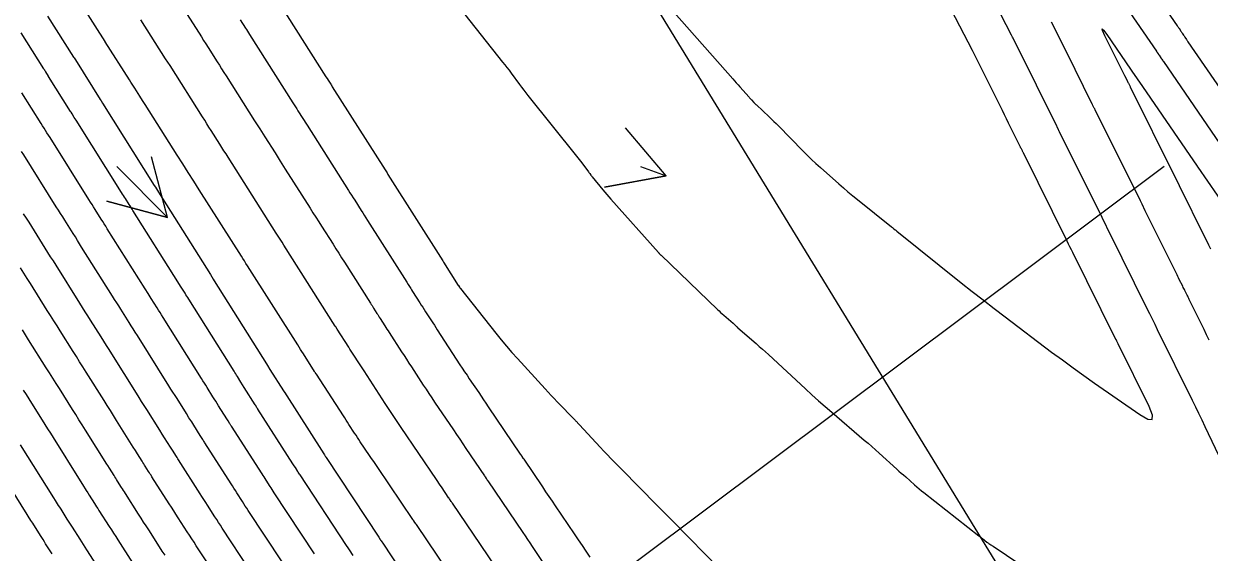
# Model space of a CAD drawing. Extents: x 954385 to 988206, y 1868364 to 1924553.
# Drawn here: x 955998.2 to 956111.5, y 1922632.1 to 1922682.6 of the extents above; entities that cross this region are included whole.
import ezdxf

# ---------------------------------------------------------------- set-up
doc = ezdxf.new("R2010")
doc.units = 0
for name, color, linetype in [('26', 7, 'Continuous'), ('6', 7, 'Continuous'), ('7', 7, 'Continuous'), ('Default', 7, 'Continuous')]:
    doc.layers.add(name, color=color, linetype=linetype)

msp = doc.modelspace()

# ---------------------------------------------------------------- linework, layer by layer
at = {"layer": '26'}
for points in [[(956057.13, 1922668.93), (956059.59, 1922668.05), (956053.69, 1922666.97), (956059.59, 1922668.05), (956055.7, 1922672.62)], [(956007.13, 1922668.93), (956011.97, 1922664.05), (956006.18, 1922665.63), (956011.97, 1922664.05), (956010.44, 1922669.85)], [(956107.13, 1922668.93), (956031.88, 1922612.61), (956034.24, 1922618.12), (956031.88, 1922612.61), (956037.84, 1922613.32)]]:
    msp.add_lwpolyline(points, dxfattribs=at)
at = {"layer": '6'}
for points in [[(956013.51, 1922683.98), (956014.98, 1922681.66), (956015.2, 1922681.32), (956015.41, 1922680.97), (956015.63, 1922680.63), (956015.84, 1922680.29), (956016.71, 1922678.93), (956016.93, 1922678.59), (956017.14, 1922678.25), (956017.36, 1922677.91), (956017.57, 1922677.57), (956020.28, 1922673.3), (956020.77, 1922672.53), (956021.26, 1922671.76), (956022.24, 1922670.22), (956022.73, 1922669.45), (956023.22, 1922668.68), (956025.59, 1922664.95), (956025.86, 1922664.52), (956026.14, 1922664.09), (956026.41, 1922663.66), (956026.68, 1922663.23), (956027.78, 1922661.51), (956028.05, 1922661.08), (956028.32, 1922660.65), (956028.59, 1922660.22), (956028.87, 1922659.79), (956031.34, 1922655.89), (956031.42, 1922655.77), (956031.5, 1922655.65), (956031.57, 1922655.52), (956031.65, 1922655.4), (956031.96, 1922654.91), (956032.04, 1922654.79), (956032.12, 1922654.67), (956032.19, 1922654.55), (956032.27, 1922654.42), (956032.72, 1922653.72), (956032.82, 1922653.56), (956032.92, 1922653.4), (956033.03, 1922653.24), (956033.13, 1922653.08), (956034.32, 1922651.25), (956034.56, 1922650.89), (956034.79, 1922650.53), (956035.02, 1922650.17), (956035.26, 1922649.82), (956036.39, 1922648.07), (956036.66, 1922647.66), (956036.93, 1922647.25), (956037.21, 1922646.84), (956037.48, 1922646.44), (956039.27, 1922643.79), (956039.57, 1922643.34), (956039.87, 1922642.9), (956040.17, 1922642.46), (956040.47, 1922642.01), (956042.23, 1922639.41), (956042.27, 1922639.35), (956042.31, 1922639.29), (956042.4, 1922639.16), (956042.43, 1922639.12), (956042.46, 1922639.08), (956042.51, 1922639), (956042.54, 1922638.96), (956042.57, 1922638.92), (956045.89, 1922634), (956046.12, 1922633.66), (956046.34, 1922633.33), (956046.57, 1922633), (956046.79, 1922632.66), (956048.14, 1922630.66)], [(956026, 1922631.97), (956022.16, 1922637.79), (956022.06, 1922637.94), (956021.96, 1922638.09), (956021.86, 1922638.24), (956021.77, 1922638.39), (956021.38, 1922638.99), (956021.28, 1922639.14), (956021.19, 1922639.29), (956021.09, 1922639.44), (956021, 1922639.59), (956018.07, 1922644.15), (956018.03, 1922644.21), (956018, 1922644.27), (956017.96, 1922644.32), (956017.93, 1922644.38), (956017.75, 1922644.66), (956017.64, 1922644.83), (956016.85, 1922646.09), (956016.72, 1922646.3), (956016.58, 1922646.52), (956016.44, 1922646.74), (956016.31, 1922646.95), (956015.76, 1922647.82), (956015.62, 1922648.04), (956015.49, 1922648.25), (956015.35, 1922648.47), (956015.21, 1922648.69), (956011.54, 1922654.53), (956011.4, 1922654.76), (956011.26, 1922654.98), (956011.11, 1922655.21), (956010.97, 1922655.44), (956010.4, 1922656.34), (956010.12, 1922656.79), (956009.84, 1922657.24), (956006.22, 1922662.99), (956006.07, 1922663.22), (956005.93, 1922663.45), (956005.78, 1922663.68), (956005.64, 1922663.91), (956005.05, 1922664.84), (956004.91, 1922665.07), (956004.76, 1922665.3), (956004.62, 1922665.53), (956004.47, 1922665.77), (956000.75, 1922671.69), (956000.6, 1922671.91), (956000.46, 1922672.14), (956000.18, 1922672.59), (956000.03, 1922672.82), (955999.89, 1922673.04), (955998.05, 1922675.97)], [(955998.2, 1922647.57), (955998.46, 1922647.16), (955998.72, 1922646.75), (955998.98, 1922646.34), (956000.01, 1922644.7), (956000.26, 1922644.29), (956000.52, 1922643.88), (956000.78, 1922643.47), (956001.04, 1922643.06), (956003.64, 1922638.92), (956003.86, 1922638.58), (956004.21, 1922638.01), (956004.35, 1922637.78), (956004.5, 1922637.56), (956004.99, 1922636.77), (956005.1, 1922636.61), (956005.2, 1922636.44), (956005.31, 1922636.27), (956005.42, 1922636.1), (956006.41, 1922634.55), (956006.62, 1922634.23), (956006.82, 1922633.92), (956007.02, 1922633.6), (956007.22, 1922633.29), (956008.62, 1922631.1)]]:
    msp.add_lwpolyline(points, dxfattribs=at)
at = {"layer": '7'}
for points in [[(956103.51, 1922689.46), (956108.4, 1922682.36), (956108.44, 1922682.3), (956108.48, 1922682.24), (956108.52, 1922682.18), (956108.56, 1922682.12), (956108.73, 1922681.85), (956108.76, 1922681.81), (956108.79, 1922681.76), (956108.83, 1922681.71), (956108.86, 1922681.67), (956108.98, 1922681.48), (956109.02, 1922681.43), (956109.05, 1922681.39), (956109.08, 1922681.34), (956109.11, 1922681.29), (956109.27, 1922681.06), (956109.3, 1922681), (956109.34, 1922680.95), (956109.38, 1922680.89), (956109.41, 1922680.84), (956114.65, 1922673.23)], [(956114.34, 1922637.21), (956111.06, 1922644.09), (956110.76, 1922644.72), (956110.46, 1922645.34), (956110.16, 1922645.97), (956109.85, 1922646.6), (956106.52, 1922653.35), (956106.27, 1922653.85), (956106.03, 1922654.35), (956105.78, 1922654.85), (956105.53, 1922655.35), (956101.92, 1922662.63), (956101.74, 1922662.99), (956101.56, 1922663.35), (956101.38, 1922663.7), (956101.21, 1922664.06), (956097.14, 1922672.25), (956097.12, 1922672.29), (956097.1, 1922672.34), (956097.08, 1922672.38), (956097.06, 1922672.43), (956096.92, 1922672.7), (956096.88, 1922672.78), (956096.88, 1922672.79), (956093, 1922680.6), (956092.86, 1922680.89), (956092.71, 1922681.19), (956092.67, 1922681.26), (956092.64, 1922681.33), (956092.6, 1922681.41), (956092.56, 1922681.48), (956089.53, 1922687.34)], [(956101.31, 1922687.35), (956106.4, 1922679.95), (956106.42, 1922679.91), (956106.45, 1922679.88), (956106.47, 1922679.85), (956106.49, 1922679.82), (956106.57, 1922679.69), (956106.59, 1922679.66), (956106.61, 1922679.63), (956106.64, 1922679.6), (956106.66, 1922679.56), (956106.84, 1922679.3), (956106.86, 1922679.27), (956106.87, 1922679.24), (956106.89, 1922679.22), (956106.91, 1922679.19), (956106.99, 1922679.07), (956107.01, 1922679.04), (956107.03, 1922679.01), (956107.05, 1922678.98), (956107.07, 1922678.95), (956112.47, 1922671.1)], [(956060.36, 1922683.64), (956065.95, 1922677.31), (956066.12, 1922677.12), (956066.28, 1922676.93), (956066.45, 1922676.74), (956066.62, 1922676.55), (956067.5, 1922675.55), (956067.55, 1922675.49), (956067.61, 1922675.42), (956067.67, 1922675.36), (956067.73, 1922675.3), (956067.97, 1922675.04), (956068.03, 1922674.98), (956068.09, 1922674.92), (956068.16, 1922674.86), (956068.22, 1922674.8), (956069.42, 1922673.66), (956069.65, 1922673.45), (956069.86, 1922673.23), (956070.08, 1922673.02), (956070.3, 1922672.8), (956072.64, 1922670.42), (956073.05, 1922670.01), (956073.47, 1922669.61), (956073.89, 1922669.21), (956074.33, 1922668.82), (956076.07, 1922667.27), (956076.51, 1922666.89), (956076.95, 1922666.51), (956077.4, 1922666.14), (956077.85, 1922665.77), (956081.12, 1922663.17), (956081.13, 1922663.15), (956081.15, 1922663.14), (956081.16, 1922663.13), (956081.18, 1922663.11), (956081.23, 1922663.06), (956081.25, 1922663.05), (956081.26, 1922663.04), (956081.28, 1922663.02), (956081.29, 1922663.01), (956081.47, 1922662.87), (956081.51, 1922662.85), (956081.54, 1922662.82), (956081.57, 1922662.79), (956081.61, 1922662.76), (956087.77, 1922657.84), (956088.81, 1922657.01), (956089.86, 1922656.19), (956090.91, 1922655.38), (956091.97, 1922654.58), (956096.4, 1922651.22), (956097.42, 1922650.47), (956098.44, 1922649.72), (956099.46, 1922648.98), (956100.5, 1922648.26), (956104.81, 1922645.25), (956105.59, 1922644.8), (956105.99, 1922644.78), (956106.03, 1922645.18), (956105.7, 1922646.01), (956102.75, 1922652), (956102.68, 1922652.13), (956102.61, 1922652.27), (956102.55, 1922652.4), (956102.48, 1922652.53), (956098.42, 1922660.71), (956098.29, 1922660.98), (956098.15, 1922661.26), (956098.01, 1922661.53), (956097.88, 1922661.81), (956093.71, 1922670.22), (956093.68, 1922670.27), (956093.62, 1922670.39), (956093.6, 1922670.43), (956093.51, 1922670.61), (956093.47, 1922670.68), (956093.44, 1922670.76), (956092.29, 1922673.07), (956092.09, 1922673.47), (956091.89, 1922673.87), (956091.69, 1922674.27), (956091.5, 1922674.67), (956089.61, 1922678.47), (956089.42, 1922678.86), (956089.22, 1922679.24), (956089.03, 1922679.63), (956088.83, 1922680.01), (956086, 1922685.48)], [(956000.51, 1922683.29), (956002.99, 1922679.38), (956003.04, 1922679.3), (956003.17, 1922679.1), (956003.17, 1922679.1), (956005.55, 1922675.32), (956005.62, 1922675.21), (956005.75, 1922674.99), (956010.71, 1922667.11), (956010.81, 1922666.95), (956011.01, 1922666.63), (956011.11, 1922666.47), (956016.07, 1922658.61), (956016.19, 1922658.41), (956016.34, 1922658.17), (956016.43, 1922658.02), (956021.42, 1922650.09), (956021.53, 1922649.92), (956021.75, 1922649.56), (956023.05, 1922647.5), (956023.1, 1922647.42), (956023.11, 1922647.4), (956023.13, 1922647.38), (956026.9, 1922641.5), (956026.97, 1922641.39), (956027.04, 1922641.27), (956027.06, 1922641.25), (956027.08, 1922641.22), (956027.1, 1922641.19), (956027.11, 1922641.16), (956032.15, 1922633.54), (956032.29, 1922633.32), (956032.31, 1922633.29), (956032.32, 1922633.27), (956032.34, 1922633.24), (956032.36, 1922633.21), (956032.59, 1922632.87), (956032.59, 1922632.87), (956037.98, 1922624.69)], [(956040.8, 1922627.25), (956035.74, 1922634.75), (956035.71, 1922634.78), (956035.69, 1922634.81), (956035.62, 1922634.91), (956035.6, 1922634.94), (956035.49, 1922635.11), (956035.47, 1922635.14), (956035.44, 1922635.18), (956035.42, 1922635.21), (956035.4, 1922635.24), (956032.05, 1922640.2), (956031.85, 1922640.49), (956031.66, 1922640.78), (956031.46, 1922641.06), (956031.27, 1922641.35), (956030.38, 1922642.66), (956030.24, 1922642.87), (956030.11, 1922643.07), (956029.97, 1922643.28), (956029.84, 1922643.48), (956029.3, 1922644.31), (956029.17, 1922644.51), (956029.03, 1922644.72), (956028.9, 1922644.93), (956028.76, 1922645.13), (956026.19, 1922649.09), (956026.14, 1922649.15), (956026.1, 1922649.22), (956026.05, 1922649.29), (956026.01, 1922649.36), (956024.94, 1922651.05), (956024.81, 1922651.26), (956024.67, 1922651.47), (956024.54, 1922651.68), (956024.4, 1922651.89), (956019.61, 1922659.45), (956019.46, 1922659.68), (956019.31, 1922659.91), (956019.17, 1922660.15), (956019.02, 1922660.38), (956015, 1922666.71), (956014.47, 1922667.53), (956013.95, 1922668.36), (956013.43, 1922669.18), (956012.9, 1922670.01), (956009.83, 1922674.85), (956009.58, 1922675.24), (956009.33, 1922675.63), (956008.84, 1922676.41), (956008.71, 1922676.6), (956008.59, 1922676.8), (956008.46, 1922676.99), (956008.34, 1922677.19), (956006.02, 1922680.84), (956006.02, 1922680.85), (956003.87, 1922684.2)], [(956022.8, 1922684.26), (956027.1, 1922677.5), (956027.2, 1922677.34), (956027.3, 1922677.18), (956027.5, 1922676.87), (956027.55, 1922676.79), (956027.6, 1922676.71), (956027.65, 1922676.63), (956027.7, 1922676.55), (956032.74, 1922668.62), (956032.93, 1922668.31), (956033.02, 1922668.18), (956038.25, 1922659.93), (956038.33, 1922659.8), (956039.74, 1922657.58), (956039.75, 1922657.57), (956039.86, 1922657.4), (956039.88, 1922657.37), (956039.9, 1922657.34), (956039.92, 1922657.31), (956039.94, 1922657.28), (956043.33, 1922653.01), (956043.82, 1922652.39), (956044.33, 1922651.78), (956044.85, 1922651.18), (956045.38, 1922650.59), (956048.04, 1922647.69), (956048.32, 1922647.38), (956048.61, 1922647.07), (956048.9, 1922646.77), (956049.19, 1922646.47), (956050.89, 1922644.7), (956050.94, 1922644.66), (956050.98, 1922644.61), (956051.24, 1922644.34), (956051.26, 1922644.32), (956051.28, 1922644.3), (956051.3, 1922644.28), (956051.32, 1922644.26), (956053.29, 1922642.13), (956053.63, 1922641.77), (956053.97, 1922641.41), (956054.31, 1922641.05), (956054.65, 1922640.7), (956057.7, 1922637.62), (956058.04, 1922637.28), (956058.38, 1922636.93), (956058.73, 1922636.58), (956059.07, 1922636.23), (956060.44, 1922634.84), (956060.79, 1922634.49), (956061.13, 1922634.14), (956061.47, 1922633.79), (956061.81, 1922633.44), (956064.68, 1922630.53)], [(956040.35, 1922683.44), (956043.97, 1922678.9), (956044.18, 1922678.64), (956044.38, 1922678.37), (956044.58, 1922678.11), (956044.78, 1922677.84), (956045.58, 1922676.76), (956045.78, 1922676.5), (956045.98, 1922676.23), (956046.18, 1922675.97), (956046.39, 1922675.71), (956051.04, 1922669.91), (956051.16, 1922669.75), (956051.28, 1922669.6), (956051.4, 1922669.44), (956051.52, 1922669.28), (956052.17, 1922668.41), (956052.2, 1922668.37), (956052.23, 1922668.33), (956052.26, 1922668.29), (956052.29, 1922668.25), (956052.4, 1922668.1), (956052.43, 1922668.06), (956052.46, 1922668.03), (956052.49, 1922667.99), (956052.52, 1922667.95), (956053.55, 1922666.69), (956053.73, 1922666.47), (956053.92, 1922666.25), (956054.11, 1922666.03), (956054.3, 1922665.81), (956058.84, 1922660.72), (956058.85, 1922660.71), (956058.87, 1922660.69), (956058.88, 1922660.68), (956058.89, 1922660.67), (956058.91, 1922660.65), (956058.92, 1922660.64), (956058.92, 1922660.63), (956059.03, 1922660.53), (956059.05, 1922660.51), (956059.07, 1922660.49), (956059.09, 1922660.47), (956059.11, 1922660.45), (956064.49, 1922655.29), (956064.64, 1922655.15), (956064.79, 1922655), (956064.95, 1922654.86), (956065.1, 1922654.73), (956065.98, 1922653.97), (956066.01, 1922653.94), (956066.05, 1922653.9), (956066.08, 1922653.87), (956066.12, 1922653.84), (956066.31, 1922653.65), (956066.32, 1922653.64), (956066.33, 1922653.63), (956066.34, 1922653.62), (956066.35, 1922653.62), (956066.39, 1922653.58), (956066.41, 1922653.56), (956066.43, 1922653.54), (956068.19, 1922652.02), (956068.48, 1922651.76), (956068.78, 1922651.5), (956069.07, 1922651.24), (956069.36, 1922650.97), (956072.89, 1922647.69), (956073.5, 1922647.13), (956074.13, 1922646.57), (956074.76, 1922646.01), (956075.4, 1922645.47), (956078.51, 1922642.82), (956078.87, 1922642.51), (956079.23, 1922642.2), (956079.58, 1922641.89), (956079.93, 1922641.57), (956081.61, 1922640.05), (956081.82, 1922639.86), (956082.03, 1922639.67), (956082.24, 1922639.48), (956082.46, 1922639.29), (956083.31, 1922638.54), (956083.52, 1922638.35), (956083.74, 1922638.17), (956083.96, 1922637.98), (956084.19, 1922637.81), (956089.46, 1922633.68), (956089.54, 1922633.61), (956089.63, 1922633.54), (956089.71, 1922633.48), (956089.8, 1922633.41), (956090.21, 1922633.08), (956090.26, 1922633.05), (956090.31, 1922633.01), (956090.36, 1922632.98), (956090.41, 1922632.95), (956090.6, 1922632.82), (956090.65, 1922632.79), (956090.7, 1922632.76), (956090.75, 1922632.73), (956090.8, 1922632.69), (956098.44, 1922627.53)], [(956044.58, 1922628.79), (956039.18, 1922636.78), (956039.15, 1922636.83), (956039.13, 1922636.87), (956039.1, 1922636.91), (956039.07, 1922636.95), (956038.91, 1922637.19), (956038.86, 1922637.26), (956038.84, 1922637.28), (956038.13, 1922638.34), (956038.01, 1922638.51), (956037.89, 1922638.69), (956037.77, 1922638.87), (956037.65, 1922639.05), (956034.29, 1922644.01), (956033.91, 1922644.59), (956033.52, 1922645.16), (956033.14, 1922645.74), (956032.76, 1922646.32), (956030.74, 1922649.43), (956030.61, 1922649.62), (956030.49, 1922649.81), (956030.37, 1922649.99), (956030.25, 1922650.18), (956029.76, 1922650.93), (956029.63, 1922651.12), (956029.51, 1922651.31), (956029.39, 1922651.5), (956029.27, 1922651.69), (956028.17, 1922653.41), (956028.04, 1922653.63), (956027.99, 1922653.7), (956023.09, 1922661.43), (956022.91, 1922661.72), (956022.72, 1922662), (956022.54, 1922662.29), (956022.36, 1922662.58), (956017.75, 1922669.83), (956017.56, 1922670.14), (956017.36, 1922670.44), (956017.17, 1922670.75), (956016.97, 1922671.06), (956016.14, 1922672.37), (956015.93, 1922672.69), (956015.73, 1922673.01), (956015.53, 1922673.34), (956015.32, 1922673.66), (956012.21, 1922678.56), (956012, 1922678.89), (956011.79, 1922679.21), (956009.43, 1922682.93)], [(956018.91, 1922682.92), (956019.41, 1922682.15), (956019.5, 1922682), (956019.6, 1922681.84), (956019.7, 1922681.69), (956019.79, 1922681.54), (956023.94, 1922675.01), (956024.06, 1922674.81), (956024.18, 1922674.62), (956024.31, 1922674.42), (956024.43, 1922674.23), (956025.3, 1922672.86), (956029.24, 1922666.65), (956029.39, 1922666.41), (956029.55, 1922666.18), (956029.7, 1922665.94), (956029.85, 1922665.7), (956030.46, 1922664.74), (956030.61, 1922664.51), (956030.76, 1922664.27), (956030.91, 1922664.03), (956031.06, 1922663.79), (956034.82, 1922657.88), (956034.95, 1922657.66), (956035.19, 1922657.29), (956035.28, 1922657.15), (956035.37, 1922657), (956036.07, 1922655.9), (956036.2, 1922655.69), (956036.34, 1922655.49), (956036.47, 1922655.28), (956036.6, 1922655.07), (956037.17, 1922654.2), (956037.31, 1922653.99), (956037.45, 1922653.77), (956037.59, 1922653.56), (956037.73, 1922653.34), (956039.9, 1922650.01), (956040.12, 1922649.67), (956040.34, 1922649.34), (956040.57, 1922649), (956040.79, 1922648.67), (956041.69, 1922647.34), (956041.92, 1922647), (956042.14, 1922646.67), (956042.37, 1922646.34), (956042.59, 1922646), (956045.65, 1922641.48), (956045.68, 1922641.44), (956045.71, 1922641.4), (956045.76, 1922641.32), (956045.79, 1922641.28), (956045.81, 1922641.24), (956045.91, 1922641.1), (956045.95, 1922641.04), (956045.99, 1922640.98), (956047.78, 1922638.34), (956048.08, 1922637.88), (956048.39, 1922637.43), (956048.69, 1922636.98), (956049, 1922636.53), (956050.81, 1922633.85), (956051.19, 1922633.3), (956051.56, 1922632.75), (956051.93, 1922632.2), (956052.3, 1922631.65)], [(956111.45, 1922652.35), (956111.2, 1922652.86), (956110.95, 1922653.37), (956109.54, 1922656.23), (956109.49, 1922656.34), (956109.44, 1922656.44), (956109.39, 1922656.55), (956109.33, 1922656.65), (956109.12, 1922657.08), (956109.07, 1922657.18), (956109.02, 1922657.29), (956108.96, 1922657.39), (956108.91, 1922657.5), (956108.59, 1922658.15), (956108.52, 1922658.29), (956108.45, 1922658.43), (956108.38, 1922658.58), (956108.31, 1922658.72), (956105.49, 1922664.39), (956105.34, 1922664.7), (956105.03, 1922665.33), (956104.87, 1922665.64), (956100.55, 1922674.35), (956100.53, 1922674.39), (956100.51, 1922674.43), (956100.49, 1922674.47), (956100.47, 1922674.51), (956100.31, 1922674.83), (956100.3, 1922674.86), (956100.28, 1922674.88), (956097.82, 1922679.86), (956097.64, 1922680.21), (956097.46, 1922680.57), (956097.29, 1922680.93), (956097.11, 1922681.28), (956096.4, 1922682.71)], [(956111.6, 1922661.05), (956111.42, 1922661.41), (956111.24, 1922661.77), (956111.06, 1922662.13), (956108.61, 1922667.07), (956108.5, 1922667.3), (956108.39, 1922667.52), (956108.28, 1922667.75), (956108.16, 1922667.97), (956103.93, 1922676.5), (956103.92, 1922676.52), (956103.76, 1922676.85), (956103.73, 1922676.9), (956103.71, 1922676.95), (956103.68, 1922676.99), (956103.66, 1922677.04), (956103.38, 1922677.6), (956103.3, 1922677.77), (956101.49, 1922681.41), (956101.27, 1922681.9), (956101.22, 1922682.07), (956101.36, 1922681.95), (956101.67, 1922681.52), (956104.41, 1922677.53), (956104.42, 1922677.52), (956104.44, 1922677.49), (956104.44, 1922677.49), (956104.7, 1922677.11), (956104.71, 1922677.1), (956104.72, 1922677.07), (956104.73, 1922677.07), (956110.3, 1922668.96), (956110.3, 1922668.96), (956110.32, 1922668.94), (956110.34, 1922668.9), (956110.35, 1922668.88), (956115.89, 1922660.84)], [(956029.7, 1922631.79), (956029.35, 1922632.33), (956029.21, 1922632.54), (956029.07, 1922632.75), (956024.64, 1922639.48), (956024.58, 1922639.57), (956024.52, 1922639.65), (956024.46, 1922639.74), (956024.41, 1922639.83), (956024.18, 1922640.19), (956024.06, 1922640.37), (956023.95, 1922640.54), (956020.6, 1922645.77), (956020.58, 1922645.8), (956020.56, 1922645.83), (956020.53, 1922645.87), (956020.51, 1922645.9), (956020.39, 1922646.1), (956020.34, 1922646.17), (956019.3, 1922647.82), (956019.14, 1922648.08), (956018.97, 1922648.35), (956018.65, 1922648.87), (956018.56, 1922649), (956018.48, 1922649.13), (956018.4, 1922649.26), (956018.32, 1922649.39), (956013.99, 1922656.28), (956013.9, 1922656.41), (956013.81, 1922656.55), (956013.73, 1922656.69), (956013.64, 1922656.83), (956013.21, 1922657.51), (956012.95, 1922657.92), (956008.67, 1922664.73), (956008.58, 1922664.87), (956008.49, 1922665.01), (956008.4, 1922665.16), (956008.31, 1922665.3), (956007.95, 1922665.87), (956007.86, 1922666.01), (956007.77, 1922666.15), (956007.68, 1922666.3), (956007.59, 1922666.44), (956003.25, 1922673.34), (956003.07, 1922673.62), (956002.85, 1922673.97), (956002.76, 1922674.11), (956002.72, 1922674.18), (956000.61, 1922677.53), (956000.61, 1922677.54), (956000.34, 1922677.96), (956000.29, 1922678.04), (956000.25, 1922678.11), (956000.2, 1922678.18), (956000.16, 1922678.25), (955997.98, 1922681.69)], [(956022.92, 1922631.19), (956019.68, 1922636.1), (956019.54, 1922636.31), (956019.4, 1922636.52), (956019.27, 1922636.73), (956019.13, 1922636.95), (956018.59, 1922637.79), (956018.45, 1922638.01), (956018.31, 1922638.22), (956018.18, 1922638.43), (956018.04, 1922638.64), (956015.54, 1922642.54), (956015.49, 1922642.62), (956015.44, 1922642.7), (956015.39, 1922642.78), (956015.34, 1922642.86), (956015.09, 1922643.25), (956014.99, 1922643.41), (956014.94, 1922643.49), (956014.28, 1922644.55), (956014.02, 1922644.95), (956013.77, 1922645.36), (956012.88, 1922646.77), (956012.69, 1922647.08), (956012.49, 1922647.38), (956012.3, 1922647.68), (956012.11, 1922647.99), (956009.09, 1922652.79), (956008.89, 1922653.11), (956008.7, 1922653.42), (956008.5, 1922653.73), (956008.3, 1922654.05), (956007.51, 1922655.3), (956007.31, 1922655.62), (956007.12, 1922655.93), (956006.92, 1922656.24), (956006.72, 1922656.56), (956003.77, 1922661.24), (956003.57, 1922661.56), (956003.37, 1922661.88), (956003.17, 1922662.2), (956002.97, 1922662.53), (956002.16, 1922663.81), (956001.96, 1922664.13), (956001.75, 1922664.45), (956001.55, 1922664.77), (956001.35, 1922665.09), (955998.24, 1922670.04), (955998.04, 1922670.35)], [(956019.84, 1922630.4), (956017.2, 1922634.41), (956017.02, 1922634.69), (956016.84, 1922634.96), (956016.67, 1922635.23), (956016.49, 1922635.5), (956015.79, 1922636.6), (956015.62, 1922636.87), (956015.44, 1922637.14), (956015.26, 1922637.42), (956015.09, 1922637.69), (956013.01, 1922640.93), (956012.94, 1922641.03), (956012.88, 1922641.14), (956012.82, 1922641.24), (956012.75, 1922641.34), (956012.5, 1922641.74), (956012.37, 1922641.94), (956012.24, 1922642.15), (956011.69, 1922643.03), (956011.46, 1922643.39), (956011.23, 1922643.75), (956009.99, 1922645.72), (956009.75, 1922646.11), (956009.5, 1922646.5), (956009.26, 1922646.89), (956009.01, 1922647.28), (956006.64, 1922651.05), (956006.39, 1922651.45), (956006.14, 1922651.85), (956005.88, 1922652.26), (956005.63, 1922652.66), (956004.62, 1922654.27), (956004.37, 1922654.67), (956004.11, 1922655.07), (956003.86, 1922655.47), (956003.61, 1922655.87), (956001.33, 1922659.5), (956001.07, 1922659.91), (956000.81, 1922660.32), (956000.55, 1922660.73), (956000.29, 1922661.14), (955999.26, 1922662.78), (955999, 1922663.19), (955998.75, 1922663.6), (955998.49, 1922664.01), (955998.23, 1922664.42)], [(956016.77, 1922629.62), (956014.72, 1922632.73), (956014.5, 1922633.06), (956014.29, 1922633.39), (956014.07, 1922633.73), (956013.85, 1922634.06), (956013, 1922635.4), (956012.78, 1922635.73), (956012.57, 1922636.07), (956012.35, 1922636.4), (956012.14, 1922636.74), (956010.48, 1922639.32), (956010.4, 1922639.45), (956010.32, 1922639.57), (956010.24, 1922639.69), (956010.16, 1922639.82), (956009.85, 1922640.31), (956009.78, 1922640.43), (956009.7, 1922640.56), (956009.62, 1922640.68), (956009.54, 1922640.8), (956009.1, 1922641.51), (956008.9, 1922641.82), (956008.7, 1922642.14), (956007.11, 1922644.68), (956006.81, 1922645.15), (956006.51, 1922645.63), (956006.21, 1922646.1), (956005.91, 1922646.58), (956004.19, 1922649.31), (956003.89, 1922649.8), (956003.58, 1922650.29), (956003.27, 1922650.78), (956002.96, 1922651.27), (956001.73, 1922653.23), (956001.42, 1922653.72), (956001.11, 1922654.21), (956000.8, 1922654.7), (956000.49, 1922655.19), (955998.88, 1922657.75), (955998.57, 1922658.25), (955998.25, 1922658.75), (955997.94, 1922659.25)], [(956011.73, 1922631.83), (956011.47, 1922632.22), (956011.22, 1922632.62), (956010.17, 1922634.24), (956009.93, 1922634.62), (956009.69, 1922634.99), (956009.45, 1922635.37), (956009.21, 1922635.75), (956007.95, 1922637.71), (956007.85, 1922637.86), (956007.76, 1922638), (956007.67, 1922638.15), (956007.58, 1922638.3), (956007.2, 1922638.9), (956007.11, 1922639.04), (956007.03, 1922639.17), (956006.94, 1922639.31), (956006.86, 1922639.44), (956006.43, 1922640.12), (956006.26, 1922640.39), (956006.17, 1922640.53), (956004.14, 1922643.76), (956003.83, 1922644.26), (956003.51, 1922644.75), (956003.2, 1922645.25), (956002.89, 1922645.74), (956001.64, 1922647.73), (956001.33, 1922648.23), (956001.02, 1922648.72), (956000.71, 1922649.22), (956000.39, 1922649.71), (955998.71, 1922652.39), (955998.41, 1922652.87), (955998.11, 1922653.35)], [(956000.95, 1922631.96), (956000.82, 1922632.15), (956000.33, 1922632.92), (956000.21, 1922633.11), (956000.09, 1922633.31), (955999.96, 1922633.5), (955999.84, 1922633.69), (955999.1, 1922634.88), (955999.01, 1922635.01), (955998.92, 1922635.15), (955998.67, 1922635.56), (955998.58, 1922635.7), (955994.83, 1922641.65)], [(956006.16, 1922629.38), (956004.27, 1922632.34), (956004.11, 1922632.59), (956003.94, 1922632.85), (956003.78, 1922633.1), (956003.62, 1922633.35), (956002.89, 1922634.49), (956002.77, 1922634.68), (956002.64, 1922634.87), (956002.52, 1922635.06), (956002.4, 1922635.25), (956001.8, 1922636.22), (956001.68, 1922636.4), (956001.57, 1922636.58), (956001.28, 1922637.03), (956001.11, 1922637.31), (955997.93, 1922642.36)]]:
    msp.add_lwpolyline(points, dxfattribs=at)
at = {"layer": 'Default'}
msp.add_line((957221.14, 1920784.24), (956045.8, 1922705.18), dxfattribs=at)

doc.saveas('drawing.dxf')
